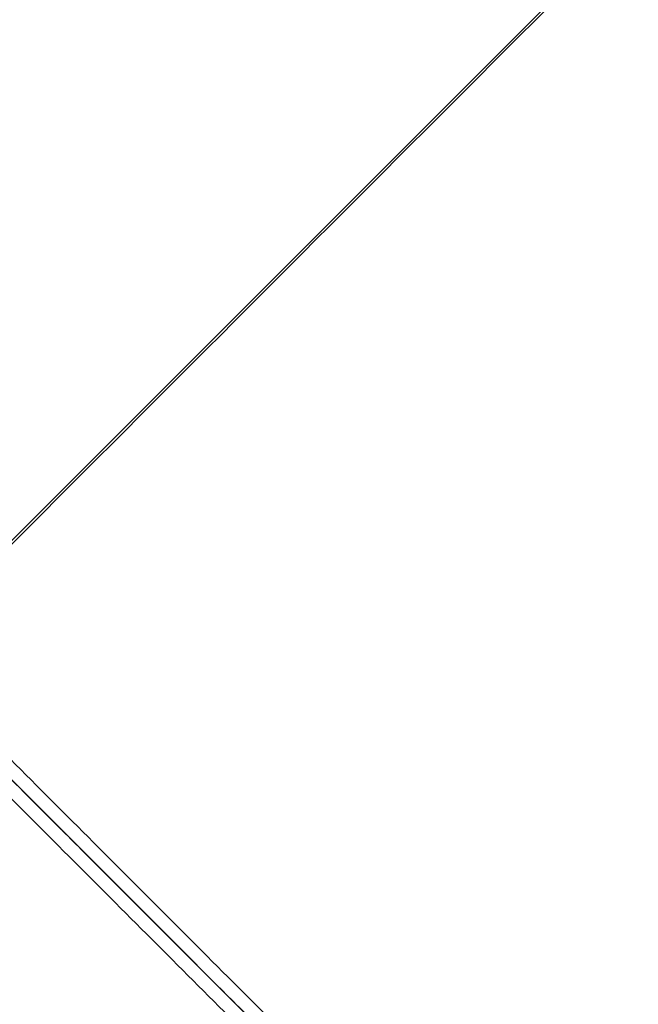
# Model space of a CAD drawing. Header units: millimetres. Extents: x -657 to 864, y -831 to 851.
# Tile 355 of 656: x -498 to -474, y 88 to 127. Entities that reach past the tile are written whole.
import ezdxf

# ---------------------------------------------------------------- set-up
doc = ezdxf.new("R2010")
doc.units = ezdxf.units.MM
doc.layers.add('Default', color=7, linetype='Continuous', true_color=0x000000)

msp = doc.modelspace()

# ---------------------------------------------------------------- linework, layer by layer
at = {"layer": 'Default'}
for points in [[(-473.689, 252.937, -369.879), (-564.137, 162.488, -369.879), (-654.586, 72.04, -369.879)], [(-474.323, 252.108, -369.665), (-564.04, 162.391, -369.665), (-653.757, 72.674, -369.665)], [(-151.622, -113.899, -356.836), (-330.629, 65.108, -356.836), (-509.636, 244.115, -356.836)], [(-152.221, -113.399, -357.078), (-330.678, 65.058, -357.078), (-509.136, 243.516, -357.078)], [(-363.37, 241.828, -413.926), (-503.423, 101.775, -413.926), (-643.477, -38.278, -413.926)], [(-363.801, 241.268, -413.689), (-503.359, 101.71, -413.689), (-642.916, -37.847, -413.689)], [(-236.207, 159.53, -441.841), (-398.693, -2.956, -441.841), (-561.179, -165.442, -441.841)], [(-236.639, 159.098, -441.588), (-398.693, -2.956, -441.588), (-560.747, -165.01, -441.588)], [(-645.764, 107.987, -356.836), (-466.757, -71.02, -356.836), (-287.75, -250.027, -356.836)], [(-645.166, 107.487, -357.078), (-466.708, -70.97, -357.078), (-288.25, -249.428, -357.078)], [(-446.25, 44.601, -340.556), (-473.595, 71.946, -340.556), (-500.941, 99.292, -340.556)], [(-500.941, 99.292, -340.302), (-473.595, 71.946, -340.302), (-446.25, 44.601, -340.302)]]:
    msp.add_open_spline(points, degree=2, dxfattribs=at)
for points, knots in [([(-593.147, 191.498, -340.302), (-583.971, 182.322, -350.704), (-555.936, 154.287, -379.344), (-491.44, 89.791, -426.649), (-434.215, 32.566, -441.841), (-398.693, -2.956, -441.841)], [2.41548, 2.41548, 2.41548, 2.41548, 70.396144, 198.636056, 404.995527, 404.995527, 404.995527, 404.995527]), ([(-592.636, 190.987, -340.556), (-583.582, 181.933, -350.788), (-555.685, 154.036, -379.242), (-491.381, 89.732, -426.406), (-434.193, 32.544, -441.588), (-398.693, -2.956, -441.588)], [2.408267, 2.408267, 2.408267, 2.408267, 69.367076, 197.537893, 403.786179, 403.786179, 403.786179, 403.786179])]:
    msp.add_open_spline(points, degree=3, knots=knots, dxfattribs=at)
at = {"layer": 'Default', "color": 18, "true_color": 0x000000}
for points in [[(-505.332, 104.452, -328.09), (-452.254, 51.374, -299.275), (-399.176, -1.704, -270.461)], [(-399.712, -1.937, -269.903), (-452.79, 51.141, -298.717), (-505.868, 104.219, -327.531)], [(-506.101, 103.683, -328.09), (-453.023, 50.605, -299.275), (-399.945, -2.473, -270.461)], [(-505.565, 103.916, -328.648), (-452.487, 50.838, -299.833), (-399.409, -2.24, -271.019)]]:
    msp.add_open_spline(points, degree=2, dxfattribs=at)

doc.saveas('drawing.dxf')
